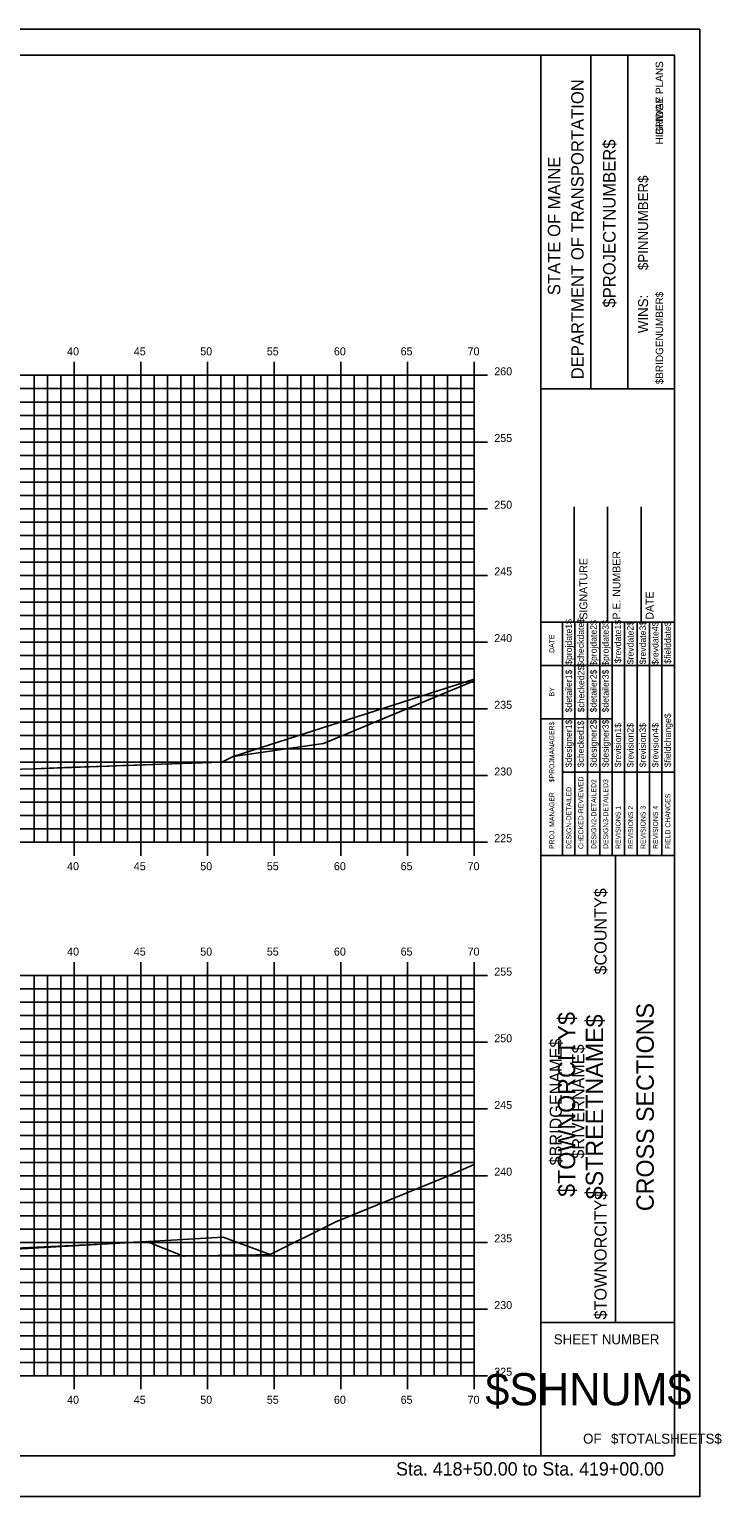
# Model space of a CAD drawing. Extents: x 1168600 to 1177589, y 610178 to 611246.
# Drawn here: x 1173669.7 to 1173721.6, y 610900.5 to 611010.5 of the extents above; entities that cross this region are included whole.
import ezdxf

# ---------------------------------------------------------------- set-up
doc = ezdxf.new("R2010")
doc.units = 0
for name, color, linetype in [('_Construction', 7, 'Continuous'), ('_Station Equation', 7, 'Continuous'), ('BORDER', 7, 'Continuous'), ('H_V ANNOTATION', 7, 'Continuous'), ('MAJOR', 7, 'Continuous'), ('MINOR', 7, 'Continuous')]:
    doc.layers.add(name, color=color, linetype=linetype)

msp = doc.modelspace()

# ---------------------------------------------------------------- linework, layer by layer
at = {"layer": '_Construction'}
for p, q in [((1173718.1, 611008.6), (1173558.1, 611008.6)), ((1173708.1, 610903.6), (1173708.1, 611008.6)), ((1173711.83, 610983.59), (1173711.83, 611008.59)), ((1173714.62, 610983.59), (1173714.62, 611008.59)), ((1173718.1, 610903.6), (1173718.1, 611008.6)), ((1173708.1, 610983.59), (1173718.1, 610983.59)), ((1173710.6, 610966.1), (1173710.6, 610974.75)), ((1173713.1, 610966.1), (1173713.1, 610974.75)), ((1173715.6, 610966.1), (1173715.6, 610974.75)), ((1173708.1, 610966.1), (1173718.1, 610966.1)), ((1173708.1, 610948.6), (1173718.1, 610948.6)), ((1173713.69, 610913.6), (1173713.69, 610948.6)), ((1173708.1, 610913.6), (1173718.1, 610913.6)), ((1173558.1, 610903.6), (1173718.1, 610903.6))]:
    msp.add_line(p, q, dxfattribs=at)
msp.add_lwpolyline([(1173550, 610900.54), (1173720, 610900.54), (1173720, 611010.54), (1173550, 611010.54)], close=True, dxfattribs=at)
for points in [[(1173709.71, 610962.85), (1173709.71, 610966.1)], [(1173709.71, 610948.6), (1173709.71, 610965.39)], [(1173710.65, 610948.6), (1173710.65, 610966.1)], [(1173711.58, 610966.1), (1173711.58, 610948.6)], [(1173712.51, 610948.6), (1173712.51, 610966.1)], [(1173713.44, 610948.6), (1173713.44, 610966.1)], [(1173714.37, 610948.6), (1173714.37, 610966.1)], [(1173715.3, 610948.6), (1173715.3, 610966.1)], [(1173716.24, 610948.6), (1173716.24, 610966.1)], [(1173717.17, 610948.6), (1173717.17, 610966.1)], [(1173708.1, 610962.85), (1173718.1, 610962.85)], [(1173708.1, 610958.85), (1173709.71, 610958.85)], [(1173709.71, 610958.85), (1173713.44, 610958.85)], [(1173709.71, 610954.85), (1173718.1, 610954.85)]]:
    msp.add_lwpolyline(points, dxfattribs=at)
at = {"layer": '_Station Equation'}
for points in [[(1173608.33, 610958.66), (1173609.76, 610958.6), (1173610.29, 610958.57), (1173610.59, 610958.56), (1173612.57, 610958.47), (1173617.04, 610958.27), (1173618.92, 610958.17), (1173622.4, 610958.03), (1173624.29, 610957.9), (1173628.78, 610957.65), (1173633.2, 610957), (1173644.12, 610955.37), (1173645.78, 610955.13), (1173646.12, 610955.09), (1173655.47, 610954.97), (1173660.78, 610954.88), (1173670.21, 610955.1), (1173679.65, 610955.44), (1173684.18, 610955.6), (1173685.04, 610956.03), (1173703.1, 610961.81)], [(1173669.45, 610955.08), (1173673.01, 610955.22), (1173674.78, 610955.27), (1173675.71, 610955.31), (1173676.76, 610955.34), (1173676.96, 610955.35), (1173677.18, 610955.35), (1173679.65, 610955.44), (1173681.2, 610955.5), (1173681.91, 610955.52), (1173684.18, 610955.6), (1173685.04, 610956.03), (1173689.17, 610956.63), (1173691.8, 610957.01), (1173703.1, 610961.7)], [(1173563.1, 610924.18), (1173565.21, 610924), (1173581.78, 610921.94), (1173588.74, 610921.58), (1173606.55, 610921.41), (1173624.27, 610920.7), (1173633.23, 610920.63), (1173645.85, 610919.79), (1173651.84, 610919.34), (1173662.41, 610918.78), (1173665.26, 610918.9), (1173684.28, 610920), (1173687.79, 610918.68), (1173692.72, 610921.14), (1173700.87, 610924.46), (1173703.1, 610925.44)], [(1173663.31, 610918.91), (1173674.58, 610919.44), (1173675.07, 610919.46), (1173675.87, 610919.51), (1173677.57, 610919.61), (1173678.52, 610919.66), (1173681.31, 610918.56), (1173681.39, 610918.56), (1173685.1, 610918.63), (1173686.75, 610918.66), (1173687.79, 610918.68), (1173692.72, 610921.14), (1173700.86, 610924.46), (1173703.1, 610925.44)]]:
    msp.add_lwpolyline(points, dxfattribs=at)
at = {"layer": 'MAJOR'}
for p, q in [((1173673.1, 610985.6), (1173673.1, 610984.6)), ((1173678.1, 610985.6), (1173678.1, 610984.6)), ((1173683.1, 610985.6), (1173683.1, 610984.6)), ((1173688.1, 610985.6), (1173688.1, 610984.6)), ((1173693.1, 610985.6), (1173693.1, 610984.6)), ((1173698.1, 610985.6), (1173698.1, 610984.6)), ((1173703.1, 610985.6), (1173703.1, 610984.6)), ((1173563.1, 610984.6), (1173703.1, 610984.6)), ((1173563.1, 610984.6), (1173703.1, 610984.6)), ((1173673.1, 610949.6), (1173673.1, 610984.6)), ((1173678.1, 610949.6), (1173678.1, 610984.6)), ((1173683.1, 610949.6), (1173683.1, 610984.6)), ((1173688.1, 610949.6), (1173688.1, 610984.6)), ((1173693.1, 610949.6), (1173693.1, 610984.6)), ((1173698.1, 610949.6), (1173698.1, 610984.6)), ((1173704.1, 610984.6), (1173702.1, 610984.6)), ((1173703.1, 610949.6), (1173703.1, 610984.6)), ((1173703.1, 610949.6), (1173703.1, 610984.6)), ((1173563.1, 610979.6), (1173703.1, 610979.6)), ((1173704.1, 610979.6), (1173702.1, 610979.6)), ((1173563.1, 610974.6), (1173703.1, 610974.6)), ((1173704.1, 610974.6), (1173702.1, 610974.6)), ((1173563.1, 610969.6), (1173703.1, 610969.6)), ((1173704.1, 610969.6), (1173702.1, 610969.6)), ((1173563.1, 610964.6), (1173703.1, 610964.6)), ((1173704.1, 610964.6), (1173702.1, 610964.6)), ((1173563.1, 610959.6), (1173703.1, 610959.6)), ((1173704.1, 610959.6), (1173702.1, 610959.6)), ((1173563.1, 610954.6), (1173703.1, 610954.6)), ((1173704.1, 610954.6), (1173702.1, 610954.6)), ((1173563.1, 610949.6), (1173703.1, 610949.6)), ((1173563.1, 610949.6), (1173703.1, 610949.6)), ((1173673.1, 610948.59), (1173673.1, 610949.6)), ((1173678.1, 610948.59), (1173678.1, 610949.6)), ((1173683.1, 610948.59), (1173683.1, 610949.6)), ((1173688.1, 610948.59), (1173688.1, 610949.6)), ((1173693.1, 610948.59), (1173693.1, 610949.6)), ((1173698.1, 610948.59), (1173698.1, 610949.6)), ((1173704.1, 610949.6), (1173702.1, 610949.6)), ((1173703.1, 610948.59), (1173703.1, 610949.6)), ((1173673.1, 610940.6), (1173673.1, 610939.6)), ((1173678.1, 610940.6), (1173678.1, 610939.6)), ((1173683.1, 610940.6), (1173683.1, 610939.6)), ((1173688.1, 610940.6), (1173688.1, 610939.6)), ((1173693.1, 610940.6), (1173693.1, 610939.6)), ((1173698.1, 610940.6), (1173698.1, 610939.6)), ((1173703.1, 610940.6), (1173703.1, 610939.6)), ((1173563.1, 610939.6), (1173703.1, 610939.6)), ((1173563.1, 610939.6), (1173703.1, 610939.6)), ((1173673.1, 610909.6), (1173673.1, 610939.6)), ((1173678.1, 610909.6), (1173678.1, 610939.6)), ((1173683.1, 610909.6), (1173683.1, 610939.6)), ((1173688.1, 610909.6), (1173688.1, 610939.6)), ((1173693.1, 610909.6), (1173693.1, 610939.6)), ((1173698.1, 610909.6), (1173698.1, 610939.6)), ((1173704.1, 610939.6), (1173702.1, 610939.6)), ((1173703.1, 610909.6), (1173703.1, 610939.6)), ((1173703.1, 610909.6), (1173703.1, 610939.6)), ((1173563.1, 610934.6), (1173703.1, 610934.6)), ((1173704.1, 610934.6), (1173702.1, 610934.6)), ((1173563.1, 610929.6), (1173703.1, 610929.6)), ((1173704.1, 610929.6), (1173702.1, 610929.6)), ((1173563.1, 610924.6), (1173703.1, 610924.6)), ((1173704.1, 610924.6), (1173702.1, 610924.6)), ((1173563.1, 610919.6), (1173703.1, 610919.6)), ((1173704.1, 610919.6), (1173702.1, 610919.6)), ((1173563.1, 610914.6), (1173703.1, 610914.6)), ((1173704.1, 610914.6), (1173702.1, 610914.6)), ((1173563.1, 610909.6), (1173703.1, 610909.6)), ((1173563.1, 610909.6), (1173703.1, 610909.6)), ((1173673.1, 610908.59), (1173673.1, 610909.6)), ((1173678.1, 610908.59), (1173678.1, 610909.6)), ((1173683.1, 610908.59), (1173683.1, 610909.6)), ((1173688.1, 610908.59), (1173688.1, 610909.6)), ((1173693.1, 610908.59), (1173693.1, 610909.6)), ((1173698.1, 610908.59), (1173698.1, 610909.6)), ((1173704.1, 610909.6), (1173702.1, 610909.6)), ((1173703.1, 610908.59), (1173703.1, 610909.6))]:
    msp.add_line(p, q, dxfattribs=at)
at = {"layer": 'MINOR'}
for p, q in [((1173670.1, 610949.6), (1173670.1, 610984.6)), ((1173671.1, 610949.6), (1173671.1, 610984.6)), ((1173672.1, 610949.6), (1173672.1, 610984.6)), ((1173674.1, 610949.6), (1173674.1, 610984.6)), ((1173675.1, 610949.6), (1173675.1, 610984.6)), ((1173676.1, 610949.6), (1173676.1, 610984.6)), ((1173677.1, 610949.6), (1173677.1, 610984.6)), ((1173679.1, 610949.6), (1173679.1, 610984.6)), ((1173680.1, 610949.6), (1173680.1, 610984.6)), ((1173681.1, 610949.6), (1173681.1, 610984.6)), ((1173682.1, 610949.6), (1173682.1, 610984.6)), ((1173684.1, 610949.6), (1173684.1, 610984.6)), ((1173685.1, 610949.6), (1173685.1, 610984.6)), ((1173686.1, 610949.6), (1173686.1, 610984.6)), ((1173687.1, 610949.6), (1173687.1, 610984.6)), ((1173689.1, 610949.6), (1173689.1, 610984.6)), ((1173690.1, 610949.6), (1173690.1, 610984.6)), ((1173691.1, 610949.6), (1173691.1, 610984.6)), ((1173692.1, 610949.6), (1173692.1, 610984.6)), ((1173694.1, 610949.6), (1173694.1, 610984.6)), ((1173695.1, 610949.6), (1173695.1, 610984.6)), ((1173696.1, 610949.6), (1173696.1, 610984.6)), ((1173697.1, 610949.6), (1173697.1, 610984.6)), ((1173699.1, 610949.6), (1173699.1, 610984.6)), ((1173700.1, 610949.6), (1173700.1, 610984.6)), ((1173701.1, 610949.6), (1173701.1, 610984.6)), ((1173702.1, 610949.6), (1173702.1, 610984.6)), ((1173563.1, 610983.6), (1173703.1, 610983.6)), ((1173703.1, 610983.6), (1173702.1, 610983.6)), ((1173563.1, 610982.6), (1173703.1, 610982.6)), ((1173703.1, 610982.6), (1173702.1, 610982.6)), ((1173563.1, 610981.6), (1173703.1, 610981.6)), ((1173703.1, 610981.6), (1173702.1, 610981.6)), ((1173563.1, 610980.6), (1173703.1, 610980.6)), ((1173703.1, 610980.6), (1173702.1, 610980.6)), ((1173563.1, 610978.6), (1173703.1, 610978.6)), ((1173703.1, 610978.6), (1173702.1, 610978.6)), ((1173563.1, 610977.6), (1173703.1, 610977.6)), ((1173703.1, 610977.6), (1173702.1, 610977.6)), ((1173563.1, 610976.6), (1173703.1, 610976.6)), ((1173703.1, 610976.6), (1173702.1, 610976.6)), ((1173563.1, 610975.6), (1173703.1, 610975.6)), ((1173703.1, 610975.6), (1173702.1, 610975.6)), ((1173563.1, 610973.6), (1173703.1, 610973.6)), ((1173703.1, 610973.6), (1173702.1, 610973.6)), ((1173563.1, 610972.6), (1173703.1, 610972.6)), ((1173703.1, 610972.6), (1173702.1, 610972.6)), ((1173563.1, 610971.6), (1173703.1, 610971.6)), ((1173703.1, 610971.6), (1173702.1, 610971.6)), ((1173563.1, 610970.6), (1173703.1, 610970.6)), ((1173703.1, 610970.6), (1173702.1, 610970.6)), ((1173563.1, 610968.6), (1173703.1, 610968.6)), ((1173563.1, 610967.6), (1173703.1, 610967.6)), ((1173703.1, 610968.6), (1173702.1, 610968.6)), ((1173703.1, 610967.6), (1173702.1, 610967.6)), ((1173563.1, 610966.6), (1173703.1, 610966.6)), ((1173703.1, 610966.6), (1173702.1, 610966.6)), ((1173563.1, 610965.6), (1173703.1, 610965.6)), ((1173703.1, 610965.6), (1173702.1, 610965.6)), ((1173563.1, 610963.6), (1173703.1, 610963.6)), ((1173703.1, 610963.6), (1173702.1, 610963.6)), ((1173563.1, 610962.6), (1173703.1, 610962.6)), ((1173703.1, 610962.6), (1173702.1, 610962.6)), ((1173563.1, 610961.6), (1173703.1, 610961.6)), ((1173703.1, 610961.6), (1173702.1, 610961.6)), ((1173563.1, 610960.6), (1173703.1, 610960.6)), ((1173703.1, 610960.6), (1173702.1, 610960.6)), ((1173563.1, 610958.6), (1173703.1, 610958.6)), ((1173703.1, 610958.6), (1173702.1, 610958.6)), ((1173563.1, 610957.6), (1173703.1, 610957.6)), ((1173563.1, 610956.6), (1173703.1, 610956.6)), ((1173703.1, 610957.6), (1173702.1, 610957.6)), ((1173703.1, 610956.6), (1173702.1, 610956.6)), ((1173563.1, 610955.6), (1173703.1, 610955.6)), ((1173703.1, 610955.6), (1173702.1, 610955.6)), ((1173563.1, 610953.6), (1173703.1, 610953.6)), ((1173703.1, 610953.6), (1173702.1, 610953.6)), ((1173563.1, 610952.6), (1173703.1, 610952.6)), ((1173703.1, 610952.6), (1173702.1, 610952.6)), ((1173563.1, 610951.6), (1173703.1, 610951.6)), ((1173703.1, 610951.6), (1173702.1, 610951.6)), ((1173563.1, 610950.6), (1173703.1, 610950.6)), ((1173703.1, 610950.6), (1173702.1, 610950.6)), ((1173670.1, 610909.6), (1173670.1, 610939.6)), ((1173671.1, 610909.6), (1173671.1, 610939.6)), ((1173672.1, 610909.6), (1173672.1, 610939.6)), ((1173674.1, 610909.6), (1173674.1, 610939.6)), ((1173675.1, 610909.6), (1173675.1, 610939.6)), ((1173676.1, 610909.6), (1173676.1, 610939.6)), ((1173677.1, 610909.6), (1173677.1, 610939.6)), ((1173679.1, 610909.6), (1173679.1, 610939.6)), ((1173680.1, 610909.6), (1173680.1, 610939.6)), ((1173681.1, 610909.6), (1173681.1, 610939.6)), ((1173682.1, 610909.6), (1173682.1, 610939.6)), ((1173684.1, 610909.6), (1173684.1, 610939.6)), ((1173685.1, 610909.6), (1173685.1, 610939.6)), ((1173686.1, 610909.6), (1173686.1, 610939.6)), ((1173687.1, 610909.6), (1173687.1, 610939.6)), ((1173689.1, 610909.6), (1173689.1, 610939.6)), ((1173690.1, 610909.6), (1173690.1, 610939.6)), ((1173691.1, 610909.6), (1173691.1, 610939.6)), ((1173692.1, 610909.6), (1173692.1, 610939.6)), ((1173694.1, 610909.6), (1173694.1, 610939.6)), ((1173695.1, 610909.6), (1173695.1, 610939.6)), ((1173696.1, 610909.6), (1173696.1, 610939.6)), ((1173697.1, 610909.6), (1173697.1, 610939.6)), ((1173699.1, 610909.6), (1173699.1, 610939.6)), ((1173700.1, 610909.6), (1173700.1, 610939.6)), ((1173701.1, 610909.6), (1173701.1, 610939.6)), ((1173702.1, 610909.6), (1173702.1, 610939.6)), ((1173563.1, 610938.6), (1173703.1, 610938.6)), ((1173703.1, 610938.6), (1173702.1, 610938.6)), ((1173563.1, 610937.6), (1173703.1, 610937.6)), ((1173703.1, 610937.6), (1173702.1, 610937.6)), ((1173563.1, 610936.6), (1173703.1, 610936.6)), ((1173703.1, 610936.6), (1173702.1, 610936.6)), ((1173563.1, 610935.6), (1173703.1, 610935.6)), ((1173703.1, 610935.6), (1173702.1, 610935.6)), ((1173563.1, 610933.6), (1173703.1, 610933.6)), ((1173703.1, 610933.6), (1173702.1, 610933.6)), ((1173563.1, 610932.6), (1173703.1, 610932.6)), ((1173703.1, 610932.6), (1173702.1, 610932.6)), ((1173563.1, 610931.6), (1173703.1, 610931.6)), ((1173703.1, 610931.6), (1173702.1, 610931.6)), ((1173563.1, 610930.6), (1173703.1, 610930.6)), ((1173703.1, 610930.6), (1173702.1, 610930.6)), ((1173563.1, 610928.6), (1173703.1, 610928.6)), ((1173703.1, 610928.6), (1173702.1, 610928.6)), ((1173563.1, 610927.6), (1173703.1, 610927.6)), ((1173703.1, 610927.6), (1173702.1, 610927.6)), ((1173563.1, 610926.6), (1173703.1, 610926.6)), ((1173703.1, 610926.6), (1173702.1, 610926.6)), ((1173563.1, 610925.6), (1173703.1, 610925.6)), ((1173703.1, 610925.6), (1173702.1, 610925.6)), ((1173563.1, 610923.6), (1173703.1, 610923.6)), ((1173703.1, 610923.6), (1173702.1, 610923.6)), ((1173563.1, 610922.6), (1173703.1, 610922.6)), ((1173703.1, 610922.6), (1173702.1, 610922.6)), ((1173563.1, 610921.6), (1173703.1, 610921.6)), ((1173703.1, 610921.6), (1173702.1, 610921.6)), ((1173563.1, 610920.6), (1173703.1, 610920.6)), ((1173703.1, 610920.6), (1173702.1, 610920.6)), ((1173563.1, 610918.6), (1173703.1, 610918.6)), ((1173703.1, 610918.6), (1173702.1, 610918.6)), ((1173563.1, 610917.6), (1173703.1, 610917.6)), ((1173703.1, 610917.6), (1173702.1, 610917.6)), ((1173563.1, 610916.6), (1173703.1, 610916.6)), ((1173703.1, 610916.6), (1173702.1, 610916.6)), ((1173563.1, 610915.6), (1173703.1, 610915.6)), ((1173703.1, 610915.6), (1173702.1, 610915.6)), ((1173563.1, 610913.6), (1173703.1, 610913.6)), ((1173563.1, 610912.6), (1173703.1, 610912.6)), ((1173703.1, 610913.6), (1173702.1, 610913.6)), ((1173703.1, 610912.6), (1173702.1, 610912.6)), ((1173563.1, 610911.6), (1173703.1, 610911.6)), ((1173703.1, 610911.6), (1173702.1, 610911.6)), ((1173563.1, 610910.6), (1173703.1, 610910.6)), ((1173703.1, 610910.6), (1173702.1, 610910.6))]:
    msp.add_line(p, q, dxfattribs=at)

# ---------------------------------------------------------------- texts
at = {"layer": '_Construction'}
for s, height, rotation, p in [('HIGHWAY PLANS', 0.559, 90, (1173717.26, 611001.91)), ('BRIDGE PLANS', 0.559, 90, (1173717.26, 611002.62)), ('DEPARTMENT OF TRANSPORTATION', 0.9318, 90, (1173711.3, 610984.3)), ('$PROJECTNUMBER$', 0.9318, 90, (1173713.69, 610989.68)), ('STATE OF MAINE', 0.9318, 90, (1173709.55, 610990.61)), ('$PINNUMBER$', 0.7453, 90, (1173716.13, 610992.49)), ('$BRIDGENUMBER$', 0.559, 90, (1173717.26, 610983.93)), ('SIGNATURE', 0.591, 90, (1173711.58, 610966.29)), ('P.E. NUMBER', 0.5906, 90, (1173714.06, 610966.29)), ('DATE', 0.591, 90, (1173716.54, 610966.29)), ('$checkdate$', 0.4845, 90, (1173711.32, 610962.74)), ('$projdate1$', 0.4845, 90, (1173710.42, 610962.9)), ('$projdate2$', 0.4845, 90, (1173712.28, 610962.82)), ('$projdate3$', 0.4845, 90, (1173713.18, 610962.82)), ('$revdate1$', 0.485, 90, (1173714.11, 610963.02)), ('$revdate2$', 0.485, 90, (1173715.04, 610962.94)), ('$revdate3$', 0.485, 90, (1173715.97, 610962.94)), ('$revdate4$', 0.485, 90, (1173716.91, 610962.9)), ('$fielddate$', 0.4845, 90, (1173717.84, 610962.98)), ('DATE', 0.371, 90, (1173709.1, 610963.8)), ('$detailer1$', 0.4845, 90, (1173710.42, 610959.33)), ('$checked2$', 0.485, 90, (1173711.35, 610959.33)), ('$detailer2$', 0.4845, 90, (1173712.28, 610959.33)), ('$detailer3$', 0.4845, 90, (1173713.18, 610959.33)), ('BY', 0.371, 90, (1173709.1, 610960.53)), ('$designer1$', 0.4845, 90, (1173710.42, 610955.22)), ('$checked1$', 0.485, 90, (1173711.32, 610955.22)), ('$designer2$', 0.4845, 90, (1173712.28, 610955.22)), ('$designer3$', 0.4845, 90, (1173713.18, 610955.22)), ('$fieldchange$', 0.4845, 90, (1173717.84, 610955.22)), ('$PROJMANAGER$', 0.3727, 90, (1173709.1, 610954.09)), ('$revision1$', 0.4845, 90, (1173714.11, 610955.22)), ('$revision2$', 0.4845, 90, (1173715.04, 610955.22)), ('$revision3$', 0.4845, 90, (1173715.97, 610955.22)), ('$revision4$', 0.4845, 90, (1173716.91, 610955.22)), ('CHECKED-REVIEWED', 0.3727, 90, (1173711.28, 610949.09)), ('DESIGN-DETAILED', 0.3727, 90, (1173710.38, 610949.09)), ('DESIGN2-DETAILED2', 0.3727, 90, (1173712.25, 610949.09)), ('DESIGN3-DETAILED3', 0.3727, 90, (1173713.14, 610949.09)), ('PROJ. MANAGER', 0.3727, 90, (1173709.1, 610949.09)), ('REVISIONS 1', 0.3727, 90, (1173714.07, 610949.09)), ('REVISIONS 2', 0.3727, 90, (1173715.01, 610949.09)), ('REVISIONS 3', 0.3727, 90, (1173715.94, 610949.09)), ('REVISIONS 4', 0.3727, 90, (1173716.87, 610949.09)), ('FIELD CHANGES', 0.3727, 90, (1173717.8, 610949.09)), ('$COUNTY$', 0.907, 90, (1173713.02, 610939.68)), ('$TOWNORCITY$', 1.3043, 90, (1173710.67, 610923.01)), ('CROSS SECTIONS', 1.3043, 90, (1173716.56, 610921.94)), ('$STREETNAME$', 1.3043, 90, (1173712.76, 610922.83)), ('$BRIDGENAME$', 0.9072, 90, (1173709.66, 610925.37)), ('$RIVERNAME$', 0.9072, 90, (1173711.34, 610925.88)), ('$TOWNORCITY$', 0.9072, 90, (1173713.02, 610913.82)), ('SHEET NUMBER', 0.7453, 360, (1173709.06, 610911.96)), ('$SHNUM$', 2.419, 360, (1173703.93, 610907.38)), ('OF', 0.745, 360, (1173711.26, 610904.51)), ('$TOTALSHEETS$', 0.7453, 360, (1173713.35, 610904.51))]:
    msp.add_text(s, height=height, rotation=rotation, dxfattribs=at).set_placement(p)
at = {"layer": 'BORDER'}
msp.add_text('WINS:', height=0.745, rotation=90, dxfattribs=at).set_placement((1173716.13, 610987.76))
at = {"layer": 'H_V ANNOTATION'}
for s, height, p in [('40', 0.6, (1173672.58, 610986.1)), ('45', 0.6, (1173677.58, 610986.1)), ('50', 0.6, (1173682.56, 610986.1)), ('55', 0.6, (1173687.55, 610986.1)), ('60', 0.6, (1173692.58, 610986.1)), ('65', 0.6, (1173697.58, 610986.1)), ('70', 0.6, (1173702.6, 610986.1)), ('260', 0.6, (1173704.6, 610984.6)), ('255', 0.6, (1173704.6, 610979.6)), ('250', 0.6, (1173704.6, 610974.6)), ('245', 0.6, (1173704.6, 610969.6)), ('240', 0.6, (1173704.6, 610964.6)), ('235', 0.6, (1173704.6, 610959.6)), ('230', 0.6, (1173704.6, 610954.6)), ('225', 0.6, (1173704.6, 610949.6)), ('40', 0.6, (1173672.58, 610947.5)), ('45', 0.6, (1173677.58, 610947.5)), ('50', 0.6, (1173682.56, 610947.5)), ('55', 0.6, (1173687.55, 610947.5)), ('60', 0.6, (1173692.58, 610947.5)), ('65', 0.6, (1173697.58, 610947.5)), ('70', 0.6, (1173702.6, 610947.5)), ('40', 0.6, (1173672.58, 610941.1)), ('45', 0.6, (1173677.58, 610941.1)), ('50', 0.6, (1173682.56, 610941.1)), ('55', 0.6, (1173687.55, 610941.1)), ('60', 0.6, (1173692.58, 610941.1)), ('65', 0.6, (1173697.58, 610941.1)), ('70', 0.6, (1173702.6, 610941.1)), ('255', 0.6, (1173704.6, 610939.6)), ('250', 0.6, (1173704.6, 610934.6)), ('245', 0.6, (1173704.6, 610929.6)), ('240', 0.6, (1173704.6, 610924.6)), ('235', 0.6, (1173704.6, 610919.6)), ('230', 0.6, (1173704.6, 610914.6)), ('225', 0.6, (1173704.6, 610909.6)), ('40', 0.6, (1173672.58, 610907.5)), ('50', 0.6, (1173682.56, 610907.5)), ('60', 0.6, (1173692.58, 610907.5)), ('65', 0.6, (1173697.58, 610907.5)), ('70', 0.6, (1173702.6, 610907.5)), ('45', 0.6, (1173677.58, 610907.5)), ('55', 0.6, (1173687.55, 610907.5)), ('Sta. 418+50.00 to Sta. 419+00.00', 1.0002, (1173697.24, 610902.12))]:
    msp.add_text(s, height=height, dxfattribs=at).set_placement(p)

doc.saveas('drawing.dxf')
